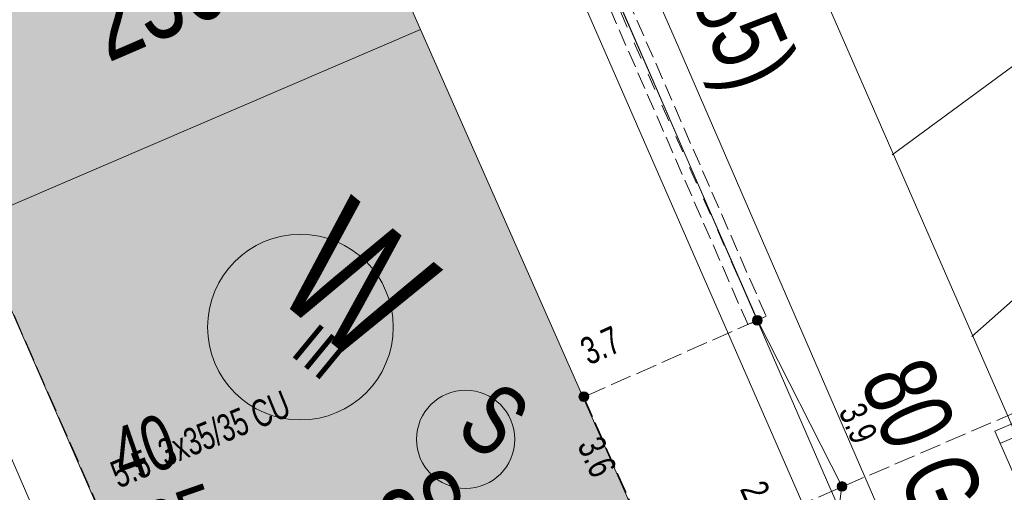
# Model space of a CAD drawing. Header units: metres. Extents: x -740 to 758, y -633 to 854.
# Tile 1018 of 1056: x 449 to 468, y 134 to 144. Entities that reach past the tile are written whole.
import ezdxf

# ---------------------------------------------------------------- set-up
doc = ezdxf.new("R2010")
doc.units = ezdxf.units.M
doc.header["$MEASUREMENT"] = 0
for name, pattern in [('333_125', [0.4576, 0.3328, -0.1248]), ('333_333', [0.6656, 0.3328, -0.3328]), ('416_125', [0.5408, 0.416, -0.1248])]:
    doc.linetypes.add(name, pattern=pattern)
for name, color, linetype in [('Gas.LOVION', 7, 'Continuous'), ('Gis.LOVION', 7, 'Continuous'), ('Grundkarte.LOVION', 7, 'Continuous'), ('Grundkarte_Text.LOVION', 7, 'Continuous'), ('Strom.LOVION', 7, 'Continuous'), ('StromBemass.LOVION', 7, 'Continuous'), ('Wasser.LOVION', 7, 'Continuous')]:
    doc.layers.add(name, color=color, linetype=linetype)
doc.styles.add('ERSTELLTER_STIL_1', font='arial.ttf')

msp = doc.modelspace()

# ---------------------------------------------------------------- hatches: boundary and pattern name
at = {"layer": 'Grundkarte.LOVION', "linetype": 'Continuous', "lineweight": 18}
for points in [[(442.952, 150.587), (447.74, 139.705), (456.477, 143.456), (450.969, 155.952), (442.277, 152.058)], [(447.74, 139.705), (452.345, 129.19), (461.108, 132.973), (456.477, 143.456)]]:
    msp.add_hatch(color=9, dxfattribs=at).paths.add_polyline_path(points)
at = {"layer": 'Strom.LOVION', "linetype": 'Continuous', "lineweight": 13}
msp.add_hatch(color=7, dxfattribs=at).paths.add_polyline_path([(449.939, 134.748), (450.329, 133.781), (450.542, 133.876), (450.152, 134.843)])
at = {"layer": 'StromBemass.LOVION', "linetype": 'Continuous', "lineweight": 13}
for points in [[(463.116, 137.725), (463.123, 137.735), (463.129, 137.745), (463.133, 137.756), (463.136, 137.767), (463.137, 137.779), (463.137, 137.791), (463.136, 137.802), (463.133, 137.814), (463.129, 137.825), (463.123, 137.835), (463.116, 137.844), (463.108, 137.853), (463.099, 137.86), (463.089, 137.867), (463.078, 137.872), (463.067, 137.875), (463.055, 137.877), (463.044, 137.878), (463.032, 137.877), (463.021, 137.875), (463.009, 137.871), (462.999, 137.866), (462.989, 137.86), (462.98, 137.853), (462.972, 137.844), (462.965, 137.834), (462.959, 137.824), (462.955, 137.813), (462.952, 137.802), (462.951, 137.79), (462.951, 137.778), (462.952, 137.767), (462.955, 137.755), (462.96, 137.745), (462.965, 137.734), (462.972, 137.725), (462.98, 137.716), (462.989, 137.709), (462.999, 137.703), (463.01, 137.698), (463.021, 137.694), (463.033, 137.692), (463.044, 137.691), (463.056, 137.692), (463.068, 137.694), (463.079, 137.698), (463.089, 137.703), (463.099, 137.709), (463.108, 137.717)], [(459.733, 136.236), (459.74, 136.246), (459.746, 136.256), (459.75, 136.267), (459.753, 136.279), (459.755, 136.29), (459.755, 136.302), (459.753, 136.314), (459.75, 136.326), (459.746, 136.337), (459.74, 136.347), (459.733, 136.357), (459.725, 136.365), (459.716, 136.373), (459.706, 136.379), (459.695, 136.384), (459.684, 136.388), (459.672, 136.39), (459.66, 136.391), (459.648, 136.39), (459.637, 136.388), (459.625, 136.384), (459.615, 136.379), (459.605, 136.372), (459.595, 136.365), (459.587, 136.356), (459.58, 136.347), (459.575, 136.336), (459.57, 136.325), (459.567, 136.314), (459.566, 136.302), (459.566, 136.29), (459.568, 136.278), (459.571, 136.267), (459.575, 136.256), (459.581, 136.245), (459.588, 136.236), (459.596, 136.227), (459.605, 136.219), (459.615, 136.213), (459.626, 136.208), (459.637, 136.204), (459.649, 136.202), (459.661, 136.202), (459.673, 136.202), (459.684, 136.205), (459.695, 136.208), (459.706, 136.213), (459.716, 136.22), (459.725, 136.227)], [(459.734, 136.24), (459.741, 136.249), (459.747, 136.26), (459.751, 136.271), (459.754, 136.282), (459.756, 136.294), (459.756, 136.306), (459.754, 136.317), (459.751, 136.329), (459.747, 136.34), (459.741, 136.35), (459.734, 136.36), (459.726, 136.368), (459.717, 136.376), (459.707, 136.382), (459.696, 136.387), (459.685, 136.391), (459.673, 136.393), (459.661, 136.394), (459.65, 136.393), (459.638, 136.391), (459.627, 136.387), (459.616, 136.382), (459.606, 136.375), (459.597, 136.368), (459.589, 136.359), (459.582, 136.35), (459.576, 136.339), (459.572, 136.328), (459.569, 136.317), (459.568, 136.305), (459.568, 136.293), (459.569, 136.282), (459.572, 136.27), (459.577, 136.259), (459.582, 136.249), (459.589, 136.239), (459.597, 136.231), (459.607, 136.223), (459.617, 136.217), (459.627, 136.212), (459.638, 136.208), (459.65, 136.206), (459.662, 136.205), (459.674, 136.206), (459.685, 136.208), (459.697, 136.212), (459.707, 136.217), (459.717, 136.223), (459.726, 136.231)], [(464.768, 134.485), (464.774, 134.495), (464.78, 134.505), (464.784, 134.516), (464.787, 134.527), (464.789, 134.539), (464.789, 134.551), (464.787, 134.562), (464.784, 134.574), (464.78, 134.585), (464.774, 134.595), (464.767, 134.605), (464.759, 134.613), (464.75, 134.621), (464.74, 134.627), (464.729, 134.632), (464.718, 134.635), (464.707, 134.637), (464.695, 134.638), (464.683, 134.637), (464.672, 134.635), (464.661, 134.632), (464.65, 134.626), (464.64, 134.62), (464.631, 134.613), (464.623, 134.604), (464.616, 134.595), (464.61, 134.584), (464.606, 134.573), (464.603, 134.562), (464.602, 134.55), (464.602, 134.538), (464.603, 134.527), (464.606, 134.515), (464.611, 134.505), (464.616, 134.494), (464.623, 134.485), (464.631, 134.476), (464.641, 134.469), (464.65, 134.463), (464.661, 134.458), (464.672, 134.454), (464.684, 134.452), (464.696, 134.451), (464.707, 134.452), (464.719, 134.454), (464.73, 134.458), (464.741, 134.463), (464.751, 134.469), (464.76, 134.477)], [(464.768, 134.485), (464.774, 134.495), (464.78, 134.505), (464.784, 134.516), (464.787, 134.527), (464.789, 134.539), (464.789, 134.551), (464.787, 134.562), (464.784, 134.574), (464.78, 134.585), (464.774, 134.595), (464.767, 134.605), (464.759, 134.613), (464.75, 134.621), (464.74, 134.627), (464.729, 134.632), (464.718, 134.635), (464.707, 134.637), (464.695, 134.638), (464.683, 134.637), (464.672, 134.635), (464.661, 134.632), (464.65, 134.626), (464.64, 134.62), (464.631, 134.613), (464.623, 134.604), (464.616, 134.595), (464.61, 134.584), (464.606, 134.573), (464.603, 134.562), (464.602, 134.55), (464.602, 134.538), (464.603, 134.527), (464.606, 134.515), (464.611, 134.505), (464.616, 134.494), (464.623, 134.485), (464.631, 134.476), (464.641, 134.469), (464.65, 134.463), (464.661, 134.458), (464.672, 134.454), (464.684, 134.452), (464.696, 134.451), (464.707, 134.452), (464.719, 134.454), (464.73, 134.458), (464.741, 134.463), (464.751, 134.469), (464.76, 134.477)]]:
    msp.add_hatch(color=7, dxfattribs=at).paths.add_polyline_path(points)

# ---------------------------------------------------------------- linework, layer by layer
at = {"layer": 'Gas.LOVION', "color": 5, "linetype": 'Continuous', "lineweight": 18}
msp.add_lwpolyline([(465.815, 215.717), (469.469, 207.976), (472.076, 201.714), (472.482, 200.734), (472.934, 199.744), (476.115, 192.902), (476.61, 191.768), (476.745, 191.442), (483.392, 175.451), (483.981, 174.268), (486.663, 168.752), (490.29, 160.52), (497.396, 144.368), (474.589, 132.178), (467.687, 128.858), (461.448, 143.248), (451.633, 165.637), (444.785, 181.416), (444.104, 182.945), (438.518, 195.64), (437.436, 198.091), (433.142, 208.001), (432.247, 210.056)], dxfattribs=at)
at = {"layer": 'Gis.LOVION', "color": 44, "linetype": 'Continuous', "lineweight": 18}
msp.add_lwpolyline([(467.676, 135.625), (468.076, 134.704), (468.53, 134.896), (468.13, 135.817)], close=True, dxfattribs=at)
msp.add_lwpolyline([(467.773, 135.383), (468.227, 135.576)], dxfattribs=at)
at = {"layer": 'Grundkarte.LOVION', "color": 253, "linetype": 'Continuous', "lineweight": 18}
for points in [[(401.174, 277.11), (421.787, 230.121), (423.541, 226.096), (423.71, 226.172), (464.366, 133.203), (464.962, 131.636), (464.841, 129.851), (449.51, 123.12), (440.252, 144.352), (424.112, 137.425)], [(450.169, 176.533), (453.518, 168.88), (464.291, 144.25), (468.327, 135.009), (469.199, 133.646), (470.169, 132.795), (464.841, 129.851), (464.962, 131.636), (464.366, 133.203), (423.71, 226.172)], [(444.475, 144.381), (452.187, 126.574), (452.257, 126.463), (452.321, 126.41), (452.391, 126.298), (452.455, 126.246), (452.493, 126.161), (452.589, 126.081), (452.692, 125.944), (452.852, 125.812), (453.039, 125.712), (453.136, 125.632), (453.259, 125.585), (453.44, 125.544), (453.563, 125.497), (454.011, 125.452), (454.192, 125.411), (454.341, 125.396), (454.517, 125.413), (454.666, 125.398), (449.51, 123.12), (444.262, 120.863)]]:
    msp.add_lwpolyline(points, dxfattribs=at)
at = {"layer": 'Grundkarte.LOVION', "color": 8, "linetype": 'Continuous', "lineweight": 18}
for points in [[(375.711, 246.128), (379.249, 236.543), (388.329, 215.619), (421.787, 230.121), (423.541, 226.096), (423.71, 226.172), (464.366, 133.203), (464.962, 131.636), (464.841, 129.851), (449.51, 123.12), (440.252, 144.352), (424.112, 137.425)], [(450.169, 176.533), (453.518, 168.88), (464.291, 144.25), (468.327, 135.009), (469.199, 133.646), (470.169, 132.795), (464.841, 129.851), (464.962, 131.636), (464.366, 133.203), (423.71, 226.172)]]:
    msp.add_lwpolyline(points, dxfattribs=at)
at = {"layer": 'Grundkarte.LOVION', "color": 253, "linetype": 'Continuous', "lineweight": 18}
msp.add_lwpolyline([(493.235, 144.154), (470.169, 132.795), (469.199, 133.646), (468.327, 135.009), (464.291, 144.25), (453.518, 168.88), (450.169, 176.533), (447.842, 181.892), (446.436, 185.094), (445.949, 186.14), (437.038, 206.549), (436.577, 208.543), (436.915, 210.527), (437.897, 212.574), (439.427, 213.846), (454, 220.178), (455.951, 220.782), (458.116, 220.403), (460.238, 219.251), (461.608, 217.641), (474.885, 187.344), (492.134, 147.859), (492.795, 146.239)], close=True, dxfattribs=at)
at = {"layer": 'Grundkarte.LOVION', "color": 8, "linetype": 'Continuous', "lineweight": 18}
for points in [[(492.134, 147.859), (492.795, 146.239), (493.235, 144.154), (470.169, 132.795), (469.199, 133.646), (468.327, 135.009), (464.291, 144.25), (453.518, 168.88), (450.169, 176.533), (474.885, 187.344)], [(442.952, 150.587), (442.277, 152.058), (450.969, 155.952), (456.477, 143.456), (447.74, 139.705)], [(447.74, 139.705), (456.477, 143.456), (461.108, 132.973), (452.345, 129.19)]]:
    msp.add_lwpolyline(points, close=True, dxfattribs=at)
at = {"layer": 'Grundkarte.LOVION', "color": 7, "linetype": 'Continuous', "lineweight": 13}
for points in [[(471.655, 145.413), (465.671, 141.015)], [(493.235, 144.154), (470.169, 132.795), (469.199, 133.646), (468.327, 135.009), (464.291, 144.25)], [(473.567, 143.088), (467.229, 137.473)]]:
    msp.add_lwpolyline(points, dxfattribs=at)
at = {"layer": 'Strom.LOVION', "color": 150, "linetype": 'Continuous', "lineweight": 18}
msp.add_lwpolyline([(453.883, 129.326), (454.359, 128.235), (461.789, 131.444), (463.603, 132.537), (464.573, 133.652), (464.692, 134.55), (463.046, 137.788), (451.372, 164.533), (449.189, 169.477), (446.551, 175.145), (444.91, 176.359), (444.305, 177.718), (441.642, 183.487), (439.693, 188.159), (437.526, 193.09)], dxfattribs=at)
at = {"layer": 'Strom.LOVION', "color": 7, "linetype": '333_125', "lineweight": 13}
msp.add_lwpolyline([(463.216, 137.864), (462.862, 137.696), (451.189, 164.441), (449.019, 169.401), (449.388, 169.555), (451.542, 164.609)], close=True, dxfattribs=at)
at = {"layer": 'Strom.LOVION', "color": 9, "linetype": '333_333', "lineweight": 18}
msp.add_lwpolyline([(450.473, 167.075), (450.104, 166.921), (463.046, 137.788)], dxfattribs=at)
at = {"layer": 'Strom.LOVION', "color": 1, "linetype": 'Continuous', "lineweight": 18}
msp.add_circle((457.355, 135.465), 0.958, dxfattribs=at)
at = {"layer": 'StromBemass.LOVION', "color": 7, "linetype": '416_125', "lineweight": 13}
for points in [[(469.586, 136.64), (463.049, 133.828), (461.121, 132.989), (454.1, 129.983), (452.358, 129.206), (450.702, 132.99), (450.456, 133.543), (447.129, 141.123), (444.867, 146.267), (444.467, 147.188), (443.745, 148.832), (442.968, 150.574), (432.097, 145.831), (427.706, 143.894), (425.239, 142.826)], [(463.046, 137.788), (459.66, 136.29), (461.121, 132.989)]]:
    msp.add_lwpolyline(points, dxfattribs=at)
at = {"layer": 'StromBemass.LOVION', "color": 7, "linetype": 'Continuous', "lineweight": 13}
for centre, radius in [((463.044, 137.785), 0.0935), ((459.66, 136.296), 0.0946), ((459.662, 136.299), 0.0942), ((464.695, 134.545), 0.0936), ((464.695, 134.545), 0.0936)]:
    msp.add_circle(centre, radius, dxfattribs=at)
at = {"layer": 'Wasser.LOVION', "color": 150, "linetype": 'Continuous', "lineweight": 18}
msp.add_lwpolyline([(430.781, 211.287), (432.073, 208.502), (434.918, 202.233), (437.63, 195.804), (440.95, 188.444), (443.129, 183.396), (445.352, 178.338), (448.934, 170.117), (450.299, 167.191), (458.985, 147.13), (464.458, 134.527), (465.862, 131.354)], dxfattribs=at)
at = {"layer": 'Wasser.LOVION', "color": 94, "linetype": 'Continuous', "lineweight": 18}
msp.add_circle((454.134, 137.652), 1.81, dxfattribs=at)

# ---------------------------------------------------------------- texts
at = {"layer": 'Gas.LOVION', "color": 5, "linetype": 'Continuous', "lineweight": 18, "insert": (442.996, 140.72), "char_height": 1.42279, "attachment_point": 7, "rotation": 294.245, "style": 'ERSTELLTER_STIL_1'}
msp.add_mtext('{\\A1;\\W0.72098x;125 ND ST UA (1939)}', dxfattribs=at)
at = {"layer": 'Grundkarte_Text.LOVION', "color": 8, "linetype": 'Continuous', "lineweight": 18, "char_height": 1.60081, "attachment_point": 7, "rotation": 23.2998, "style": 'ERSTELLTER_STIL_1'}
for s, insert in [('{\\A1;\\W0.71561x;230}', (450.394, 142.787)), ('{\\A1;\\W0.71561x;228}', (455.334, 132.423))]:
    msp.add_mtext(s, dxfattribs=dict(at, insert=insert))
at = {"layer": 'Grundkarte_Text.LOVION', "color": 7, "linetype": 'Continuous', "lineweight": 13, "insert": (453.912, 137.124), "char_height": 0.83073, "attachment_point": 7, "rotation": 320.5841, "style": 'ERSTELLTER_STIL_1'}
msp.add_mtext('{\\A1;\\W0.89452x;III}', dxfattribs=at)
at = {"layer": 'Strom.LOVION', "color": 1, "linetype": 'Continuous', "lineweight": 18, "insert": (457.11, 135.589), "char_height": 1.37442, "attachment_point": 7, "rotation": 320.5841, "style": 'ERSTELLTER_STIL_1'}
msp.add_mtext('{\\A1;\\W0.71557x;S}', dxfattribs=at)
at = {"layer": 'Strom.LOVION', "color": 5, "linetype": 'Continuous', "lineweight": 18, "insert": (451.512, 134.92), "char_height": 0.53353, "attachment_point": 7, "rotation": 22.2374, "style": 'ERSTELLTER_STIL_1'}
msp.add_mtext('{\\A1;\\W0.67983x;3x35/35 CU }', dxfattribs=at)
at = {"layer": 'StromBemass.LOVION', "color": 7, "linetype": 'Continuous', "lineweight": 13, "attachment_point": 7, "style": 'ERSTELLTER_STIL_1'}
for s, insert, char_height, rotation in [('{\\A1;\\W0.71562x;3.7}', (459.761, 136.895), 0.53354, 24.2387), ('{\\A1;\\W0.71557x;3.9}', (464.615, 136.011), 0.53355, 293.245), ('{\\A1;\\W0.71554x;3.6}', (459.519, 135.348), 0.53357, 294.2439), ('{\\A1;\\W0.71562x;5.5}', (450.593, 134.494), 0.53353, 23.2376), ('{\\A1;\\W0.71561x;2.1}', (462.698, 134.497), 0.53354, 293.2848)]:
    msp.add_mtext(s, dxfattribs=dict(at, insert=insert, char_height=char_height, rotation=rotation))
at = {"layer": 'Wasser.LOVION', "color": 150, "linetype": 'Continuous', "lineweight": 18, "attachment_point": 7, "style": 'ERSTELLTER_STIL_1'}
for s, insert, char_height, rotation in [('{\\A1;\\W0.71867x;80 GG UA ZMM (1939/1985)}', (454.886, 158.83), 1.4228, 293.4084), ('{\\A1;\\W0.71853x;150 GG UA ZMM (1939/1985)}', (442.667, 142.797), 1.42282, 293.2446), ('{\\A1;\\W0.71557x;80 GGG}', (465.015, 136.615), 1.42282, 292.2451), ('{\\A1;\\W0.71559x;40}', (450.688, 134.583), 1.06709, 19.2446), ('{\\A1;\\W0.71558x;PE}', (451.299, 133.149), 1.06708, 19.2419)]:
    msp.add_mtext(s, dxfattribs=dict(at, insert=insert, char_height=char_height, rotation=rotation))
at = {"layer": 'Wasser.LOVION', "color": 94, "linetype": 'Continuous', "lineweight": 18, "insert": (453.53, 138.334), "char_height": 2.48983, "attachment_point": 7, "rotation": 320.5839, "style": 'ERSTELLTER_STIL_1'}
msp.add_mtext('{\\A1;\\W0.71562x;W}', dxfattribs=at)

doc.saveas('drawing.dxf')
